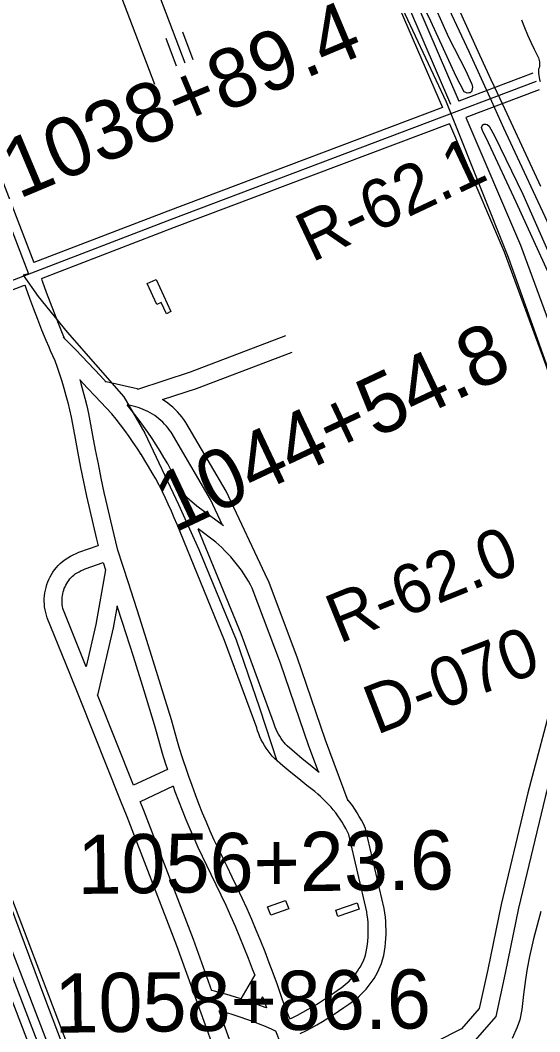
# Model space of a CAD drawing. Extents: x 3694830 to 3732949, y 415201 to 440970.
# Drawn here: x 3713476 to 3714353, y 430111 to 431821 of the extents above; entities that cross this region are included whole.
import ezdxf

# ---------------------------------------------------------------- set-up
doc = ezdxf.new("R2010")
doc.units = 0
for name, color, linetype in [('V-BLDG-OTLN', 7, 'Continuous'), ('V-LEVE-TOET', 7, 'Continuous'), ('V-RAIL-TRAK', 7, 'Continuous'), ('V-RIVR-EDGE', 7, 'Continuous'), ('V-RIVR-RANG-IDEN', 7, 'Continuous'), ('V-ROAD-CNTR', 7, 'Continuous'), ('V-SITE-OTLN', 7, 'Continuous'), ('V-SURV-IDEN', 7, 'Continuous'), ('V-TOPO-SHOR', 7, 'Continuous'), ('V-UTIL-LINE', 7, 'Continuous')]:
    doc.layers.add(name, color=color, linetype=linetype)

msp = doc.modelspace()

# ---------------------------------------------------------------- linework, layer by layer
at = {"layer": 'V-BLDG-OTLN'}
for points in [[(3713705.4, 431382.8), (3713730.1, 431328.2), (3713722.5, 431324.7), (3713713.9, 431343.8), (3713706.3, 431340.4), (3713690.2, 431375.9)], [(3713929.1, 430318.7), (3713898.7, 430307.8), (3713893.5, 430322), (3713923.9, 430333)], [(3714008.5, 430316.4), (3714044.5, 430328.8), (3714048.2, 430318.2), (3714012.2, 430305.8)]]:
    msp.add_lwpolyline(points, close=True, dxfattribs=at)
at = {"layer": 'V-LEVE-TOET'}
msp.add_lwpolyline([(3714322.3, 431821.4), (3714327.3, 431808.8), (3714332.5, 431796.4), (3714338, 431784), (3714343.8, 431771.8), (3714349.8, 431759.7), (3714350.8, 431757.4), (3714351.6, 431755.1), (3714352.2, 431752.7), (3714352.6, 431750.3), (3714352.8, 431747.8), (3714352.7, 431745.3), (3714352.4, 431742.9), (3714351.9, 431740.6), (3714351.1, 431738.3), (3714351.1, 431734.7), (3714351.2, 431731.1), (3714351.6, 431727.5), (3714352.1, 431724), (3714352.9, 431720.5), (3714353.9, 431717)], dxfattribs=at)
at = {"layer": 'V-RAIL-TRAK'}
for points in [[(3714377.3, 431455.9), (3714292.7, 431638.1), (3714272.1, 431683.4), (3714234.3, 431766.3), (3714136.7, 431976.1)], [(3714213.1, 431846.6), (3714232.1, 431804.6), (3714251.3, 431762.6), (3714270.6, 431720.8), (3714285.7, 431688.5), (3714290.1, 431678.9), (3714311.5, 431632.6), (3714332.9, 431586.4), (3714354.5, 431540.2)]]:
    msp.add_lwpolyline(points, dxfattribs=at)
at = {"layer": 'V-RIVR-EDGE'}
msp.add_spline([(3713043.4, 434433.5), (3713056.1, 434414.6), (3713056, 434406.9), (3713052.8, 434399.6), (3713047.1, 434392.8), (3713042.6, 434386.3), (3713043, 434370.1), (3713038.1, 434351.9), (3713036.1, 434343.4), (3713036.1, 434336.2), (3713040.9, 434332.1), (3713051.8, 434323.6), (3713062.7, 434316.7), (3713076.8, 434311.4), (3713086.9, 434311), (3713095.9, 434315.4), (3713106, 434317), (3713116.1, 434314.9), (3713133, 434306.4), (3713147.6, 434292.6), (3713164.1, 434271.6), (3713182.2, 434242.4), (3713202.7, 434208.8), (3713246.3, 434142), (3713270.8, 434100.2), (3713298.6, 434054.5), (3713309.1, 434030.2), (3713330.8, 433996.6), (3713345.7, 433970.3), (3713361.4, 433948), (3713375.5, 433928.5), (3713396.9, 433893.7), (3713411.8, 433870.6), (3713448, 433798.6), (3713459.3, 433773), (3713466.9, 433742.7), (3713472.4, 433712.4), (3713472.4, 433677.2), (3713468.6, 433633.5), (3713467.3, 433610.1), (3713470.5, 433584.6), (3713479.3, 433556.3), (3713491.8, 433535.6), (3713493.8, 433532.8), (3713502.7, 433532.3), (3713517.3, 433531.5), (3713528.2, 433525), (3713535.4, 433512), (3713539.4, 433497.9), (3713551.1, 433470.8), (3713571.6, 433428.2), (3713584.9, 433405.6), (3713600.6, 433378.8), (3713617.9, 433355.3), (3713630.8, 433341.2), (3713638.1, 433329.4), (3713667.9, 433288.1), (3713682.8, 433262.2), (3713698.9, 433235.9), (3713713.8, 433214), (3713743.7, 433173.5), (3713771.1, 433139), (3713793.6, 433108.7), (3713811, 433088), (3713825.9, 433064.9), (3713836.3, 433046.7), (3713854.9, 433019.5), (3713877.8, 432982.3), (3713890.7, 432968.1), (3713918.6, 432930.8), (3713947.6, 432900.4), (3713972.6, 432880.1), (3713994.4, 432862.7), (3714015.8, 432843.6), (3714024.7, 432838.8), (3714027.5, 432840.4), (3714031.5, 432836.7), (3714054.9, 432811.2), (3714069, 432794.6), (3714081.1, 432778.8), (3714084.8, 432767.9), (3714089.9, 432744), (3714090.7, 432729.4), (3714087.8, 432706.8), (3714085.8, 432697.9), (3714089, 432689.8), (3714097.1, 432677.2), (3714103.1, 432673.2), (3714116, 432662.2), (3714131, 432647.2), (3714139.4, 432637.1), (3714147.9, 432628.6), (3714162.4, 432618), (3714191.9, 432596.1), (3714208.8, 432584), (3714219.3, 432572.2), (3714227.4, 432556.8), (3714239, 432529.7), (3714247.9, 432505.4), (3714257.9, 432473), (3714259.5, 432454.4), (3714259.5, 432450.8), (3714261.9, 432441.5), (3714263.1, 432437.9), (3714269.1, 432435), (3714278.8, 432431.7), (3714288.1, 432423.2), (3714293.7, 432412.3), (3714294.5, 432400.6), (3714296.1, 432393.3), (3714303.4, 432380.3), (3714315.4, 432357.7), (3714336, 432318.8), (3714351.6, 432280.7), (3714367.3, 432251.2), (3714384.6, 432218.4), (3714402.8, 432189.6), (3714414.5, 432173), (3714421.7, 432161.7), (3714427.3, 432147.5), (3714436.2, 432122), (3714449, 432097.7), (3714461.5, 432075), (3714474.8, 432054.4), (3714484.1, 432043.5), (3714493.8, 432025.2), (3714503, 432004.2), (3714527.1, 431956.4), (3714539.2, 431931.7), (3714554.9, 431907), (3714564.2, 431888.8), (3714574.2, 431871.8), (3714580.3, 431861.2), (3714592, 431845), (3714599.2, 431833.7), (3714622.6, 431797.7), (3714644.3, 431762.8), (3714687.8, 431695.6), (3714698.7, 431677.8), (3714708.8, 431660.4), (3714715.6, 431642.6), (3714730.5, 431612.2), (3714746.2, 431585.1), (3714751.4, 431570.1), (3714753, 431546.2), (3714750.1, 431514.3), (3714744.7, 431483.2), (3714743.9, 431460.5), (3714745.5, 431446.4), (3714749.5, 431426.9), (3714757.9, 431405.9), (3714774, 431365.4), (3714788.4, 431333), (3714805.3, 431298.2), (3714821.1, 431275.9), (3714824.7, 431265), (3714825.5, 431258.1), (3714829.5, 431250.4), (3714839.2, 431239.9), (3714869, 431190.1), (3714891.5, 431156.1), (3714906, 431126.9), (3714921.7, 431094.1), (3714930.1, 431072.7), (3714947, 431017.6), (3714956.2, 430988.9), (3714967.5, 430965), (3714982.8, 430932.6), (3714994.8, 430902.3), (3715004.9, 430876.4), (3715018.9, 430830.2), (3715037.4, 430783.7), (3715052.7, 430739.6), (3715069.9, 430689.4), (3715079.1, 430658.2), (3715083.1, 430642.8), (3715090.4, 430620.2), (3715103.2, 430583), (3715113.3, 430554.2), (3715131.7, 430503.2), (3715143.4, 430471.7), (3715155, 430439.3), (3715170.3, 430412.1), (3715185.6, 430379.4), (3715223, 430298), (3715228.7, 430293.1), (3715236.3, 430293.9), (3715238.8, 430293.5), (3715239.9, 430259.1), (3715240.6, 430232.4)], degree=3, dxfattribs=at)
at = {"layer": 'V-ROAD-CNTR'}
for p, q in [((3713724.4, 430554.3), (3713667.2, 430527.6)), ((3713734.1, 430525.8), (3713678.4, 430499.7)), ((3713871.7, 430206.8), (3713848.4, 430166.6)), ((3713885, 430169.9), (3713877.3, 430156.6))]:
    msp.add_line(p, q, dxfattribs=at)
for points in [[(3712187.7, 434812), (3712378.4, 434311.6), (3712491.1, 434002.2), (3712695.5, 433484.7), (3712841.3, 433105.4), (3712968.7, 432744.7), (3713077.7, 432480.1), (3713176, 432215.2), (3713313.1, 431853), (3713489.9, 431392.1)], [(3713338.3, 432837.8), (3713485.4, 432494.6), (3713653, 432014.9), (3713753.8, 431748.7)], [(3712989.6, 432733.5), (3713091.7, 432485.5), (3713190.1, 432220.5), (3713327.1, 431858.4), (3713498.7, 431411)], [(3714045.7, 432073.5), (3714145.1, 431850.3), (3714216.7, 431684.1)], [(3714018.3, 432061.3), (3714117.6, 431838.2), (3714188.6, 431673.4)], [(3714032, 432067.4), (3714131.3, 431844.2), (3714202.6, 431678.8)], [(3713080.7, 431217.9), (3713205.6, 430879), (3713355, 430482.5), (3713521.3, 430050.4), (3713527.7, 430018.8), (3713523.6, 429996.3), (3713502.8, 429973.4), (3713473.1, 429960.2), (3713062, 429798.7), (3712667.2, 429651.4), (3712596.5, 429627.1), (3712567.9, 429622.4), (3712546.9, 429632.4), (3712526.3, 429653.6), (3712513, 429679.2), (3712351.2, 430095.7), (3712203.2, 430491.4), (3712064.8, 430847.7), (3711995.7, 431034.1), (3711802, 431547.5), (3711744.3, 431697.1), (3711680.7, 431856.3)], [(3713767.9, 431754), (3713750.1, 431800.7)], [(3713739.8, 431743.3), (3713722.1, 431790.1)], [(3714341.6, 431731.3), (3714216.7, 431684.1)], [(3714346.9, 431717.3), (3713730.4, 431484.2), (3713073.7, 431231.3), (3712789.2, 431121), (3712648.6, 431067.3), (3712619.2, 431072), (3712601, 431097.9), (3712464.1, 431444.1)], [(3714352.2, 431703.2), (3714228.5, 431656.5)], [(3714188.6, 431673.4), (3713725, 431498.2), (3713498.7, 431411)], [(3714228.5, 431656.5), (3714320.7, 431440.4), (3714391.6, 431247.7), (3714420.2, 431164.6), (3714433.8, 431084.2), (3714432.4, 430966.8), (3714429.9, 430831.2), (3714423.4, 430751.7), (3714406.6, 430675.6), (3714362.1, 430507.2), (3714317, 430319.6), (3714294.5, 430209.9), (3714278.7, 430136.4), (3714239.9, 430091.9), (3714189.3, 430066.1), (3714117.4, 430041.4), (3714032.3, 430008.5), (3713858.9, 429944.4), (3713140.2, 429658)], [(3714200.4, 431645.8), (3713735.7, 431470.2), (3713511.1, 431383.7)], [(3714200.4, 431645.8), (3714292.8, 431429.3), (3714363.3, 431237.6), (3714391, 431157.2), (3714403.8, 431081.9), (3714402.4, 430967.3), (3714399.9, 430832.7), (3714393.7, 430756.2), (3714377.5, 430682.7), (3714333, 430514.5), (3714287.7, 430326.1), (3714265.2, 430216.1), (3714251, 430150.3), (3714221, 430116), (3714177.5, 430093.7), (3714107.2, 430069.6), (3714021.7, 430036.5), (3713972, 430018.2)], [(3713489.9, 431392.1), (3713480.9, 431390), (3713505.9, 431354), (3713555, 431293.7), (3713650.6, 431184.2), (3713686.1, 431122.5), (3713743.2, 431002.3), (3713777.6, 430926), (3713840.2, 430773.5), (3713879.7, 430658.6), (3713908.9, 430568.6)], [(3713482.5, 431372.6), (3713094.7, 431223.3)], [(3713483.5, 431373.5), (3713485.2, 431368.6), (3713491.6, 431350.8), (3713498.1, 431333), (3713504.9, 431315.2), (3713511.9, 431297.6), (3713519.1, 431280.1), (3713523.9, 431268.7), (3713526.5, 431262.6), (3713533.9, 431245.8), (3713538, 431234.4), (3713542, 431222.5), (3713545.8, 431210.6), (3713549.4, 431198.6), (3713552.7, 431186.5), (3713555.9, 431174.4), (3713558.8, 431162.2), (3713561.5, 431150), (3713564, 431137.7), (3713568.3, 431113.5), (3713572.9, 431089.1), (3713577.7, 431064.8), (3713582.7, 431040.5), (3713587.9, 431016.2), (3713593.3, 430992), (3713598.9, 430967.8), (3713604.6, 430943.6), (3713607.4, 430932.2)], [(3713511.9, 431383.2), (3713513.5, 431378.5), (3713519.8, 431361), (3713526.2, 431343.5), (3713532.9, 431326.1), (3713539.7, 431308.8), (3713546.8, 431291.6), (3713550.7, 431282.5)], [(3713611.3, 431219.6), (3713590.5, 431241.6), (3713569.6, 431263.4), (3713548.5, 431285.1)], [(3713674.3, 431197.4), (3713763.3, 431226.7), (3713924.1, 431287.7)], [(3713716.1, 431179.6), (3713773.3, 431198.5), (3713934.8, 431259.6)], [(3713094.7, 431223.3), (3713219.6, 430884.2), (3713369, 430487.8), (3713535.7, 430054.6), (3713543, 430019), (3713537.6, 429989.4), (3713511.7, 429961), (3713478.9, 429946.4), (3713081.9, 429790.4)], [(3713621.1, 431209.2), (3713611.4, 431219.6)], [(3713576.2, 431213.5), (3713578.2, 431206.9), (3713581.7, 431194.3), (3713585, 431181.7), (3713588, 431169), (3713590.8, 431156.2), (3713593.4, 431143.4), (3713597.8, 431119), (3713602.4, 431094.8), (3713607.1, 431070.7), (3713612.1, 431046.6), (3713617.2, 431022.6), (3713622.5, 430998.6), (3713628.1, 430974.6), (3713633.8, 430950.7), (3713639.6, 430927.3), (3713649.2, 430897.7)], [(3713589.5, 431199), (3713576.4, 431212.8)], [(3713680, 431086.9), (3713673.3, 431097.2), (3713666.5, 431107.2), (3713659.5, 431117.2), (3713652.4, 431127), (3713645.1, 431136.6), (3713637.6, 431146.2), (3713630.2, 431155.3), (3713602.1, 431185.5), (3713589.5, 431199.1)], [(3713674.3, 431197.4), (3713673.4, 431197.6), (3713668.3, 431198.7), (3713620.9, 431209.4)], [(3713705.1, 431103.3), (3713698.3, 431113.8), (3713691.2, 431124.3), (3713683.9, 431134.6), (3713676.5, 431144.8), (3713668.9, 431154.9), (3713661, 431164.9), (3713656.4, 431170.6)], [(3713817.4, 430967.3), (3713797.1, 431010.8), (3713730.4, 431124.6), (3713728, 431127.9), (3713725.3, 431131.4), (3713722.5, 431134.8), (3713719.5, 431138.1), (3713716.4, 431141.2), (3713713.2, 431144.3), (3713709.8, 431147.1), (3713706.4, 431149.9), (3713702.8, 431152.4), (3713699.1, 431154.9), (3713695.3, 431157.1), (3713691.4, 431159.3), (3713687.5, 431161.2), (3713683.4, 431163), (3713679.3, 431164.6), (3713675.1, 431166), (3713670.9, 431167.3), (3713666.6, 431168.4), (3713661.9, 431169.4), (3713656.4, 431170.6)], [(3713893.9, 430874.7), (3713823.7, 431024.8), (3713755.6, 431140.8), (3713752.2, 431145.7), (3713748.8, 431150.2), (3713745.1, 431154.5), (3713741.3, 431158.7), (3713737.3, 431162.8), (3713733.2, 431166.6), (3713728.9, 431170.3), (3713724.4, 431173.8), (3713719.8, 431177.1), (3713716.2, 431179.5)], [(3713751, 431019.8), (3713748.2, 431025.8), (3713742.6, 431037.2), (3713736.9, 431048.4), (3713730.9, 431059.6), (3713724.8, 431070.7), (3713718.4, 431081.6), (3713711.9, 431092.4), (3713705.3, 431103.1)], [(3713931, 430132.5), (3713935.1, 430134.5), (3713944.2, 430139.1), (3713953.1, 430143.9), (3713962, 430148.9), (3713970.8, 430154), (3713979.5, 430159.3), (3713988, 430164.7), (3713996.5, 430170.4), (3714004.8, 430176.1), (3714013.4, 430182.3), (3714017.6, 430185.1), (3714021.1, 430187.7), (3714024.6, 430190.5), (3714028, 430193.3), (3714031.2, 430196.4), (3714034.3, 430199.5), (3714037.3, 430202.8), (3714040.1, 430206.2), (3714042.9, 430209.7), (3714045.4, 430213.3), (3714047.8, 430217), (3714050.1, 430220.8), (3714052.2, 430224.7), (3714054.2, 430228.6), (3714056, 430232.7), (3714057.6, 430236.8), (3714058.9, 430240.4), (3714060, 430245.8), (3714061.2, 430251.9), (3714062.1, 430258.1), (3714062.8, 430264.3), (3714063.2, 430270.5), (3714063.5, 430276.7), (3714063.6, 430282.9), (3714063.5, 430289.2), (3714063.1, 430295.4), (3714062.6, 430301.6), (3714061.8, 430307.8), (3714060.9, 430313.7), (3714030.7, 430444.4), (3714028.5, 430448.7), (3714025.6, 430454.3), (3714022.5, 430459.8), (3714019.3, 430465.2), (3714015.8, 430470.5), (3714012.2, 430475.6), (3714008.5, 430480.7), (3714004.1, 430486.2), (3714000.6, 430490.5), (3713996.4, 430495.2), (3713992.1, 430499.8), (3713987.6, 430504.3), (3713983, 430508.6), (3713978.3, 430512.7), (3713973.5, 430516.8), (3713959.9, 430527.3), (3713946.2, 430538.2), (3713932.7, 430549.3), (3713919.3, 430560.6), (3713905.4, 430572.5), (3713901.3, 430577), (3713897.8, 430581.2), (3713894.4, 430585.6), (3713891.2, 430590.1), (3713888.3, 430594.8), (3713885.5, 430599.6), (3713882.9, 430604.5), (3713880.6, 430609.5), (3713878.5, 430614.6), (3713876.6, 430619.8), (3713875.1, 430624.4), (3713820.8, 430772.5), (3713740.5, 430968.2), (3713735.9, 430979.6), (3713731.2, 430990.8), (3713725.7, 431003), (3713721.1, 431012.9), (3713715.8, 431023.8), (3713710.3, 431034.6), (3713704.6, 431045.3), (3713698.7, 431055.9), (3713692.6, 431066.4), (3713686.4, 431076.7), (3713679.8, 431087.1)], [(3713819.2, 430966), (3713774.2, 430999.5), (3713749, 431020.7)], [(3713979.5, 430550.1), (3713963.2, 430593.7), (3713915.3, 430734.1), (3713867.7, 430860.9), (3713864.6, 430866.5), (3713861, 430872.8), (3713857.2, 430878.9), (3713853.3, 430885), (3713849.2, 430890.9), (3713844.9, 430896.8), (3713840.5, 430902.5), (3713835.9, 430908.1), (3713831.2, 430913.6), (3713826.3, 430918.9), (3713821.3, 430924.1), (3713816.2, 430929.2), (3713810.9, 430934.1), (3713805.8, 430938.6), (3713776, 430960.8)], [(3713980.5, 430549.3), (3713978.5, 430550.9), (3713965.1, 430561.6), (3713951.8, 430572.4), (3713938.7, 430583.4), (3713926.4, 430594.1), (3713923.9, 430596.8), (3713921.2, 430600), (3713918.6, 430603.4), (3713916.2, 430606.8), (3713913.9, 430610.4), (3713911.8, 430614), (3713909.8, 430617.8), (3713908.1, 430621.6), (3713906.4, 430625.5), (3713905, 430629.4), (3713903.5, 430634.1), (3713848.8, 430783.3), (3713776.1, 430960.6)], [(3713816.1, 430045.4), (3713773.7, 430162.8), (3713740, 430256.3), (3713656.3, 430474.2), (3713645.3, 430501.7), (3713576.9, 430672.9), (3713559.5, 430716.5), (3713521.5, 430810.4), (3713520, 430815), (3713518.7, 430819.6), (3713517.8, 430824.3), (3713517, 430829), (3713516.6, 430833.7), (3713516.4, 430838.5), (3713516.4, 430843.3), (3713516.7, 430848), (3713517.3, 430852.7), (3713518.2, 430857.4), (3713519.3, 430862.1), (3713520.6, 430866.7), (3713522.2, 430871.2), (3713524.1, 430875.6), (3713526.1, 430879.8), (3713528.5, 430884), (3713531, 430888), (3713533.8, 430891.9), (3713536.8, 430895.7), (3713539.9, 430899.2), (3713543.3, 430902.6), (3713547.1, 430906), (3713551.7, 430909.4), (3713556.1, 430912.2), (3713560.6, 430914.9), (3713565.2, 430917.3), (3713570, 430919.5), (3713574.8, 430921.5), (3713607.3, 430932.9)], [(3713587.3, 430727.5), (3713587.3, 430727.6), (3713549.7, 430820.7), (3713548.7, 430823.6), (3713547.9, 430826.6), (3713547.3, 430829.7), (3713546.8, 430832.7), (3713546.5, 430835.8), (3713546.4, 430838.9), (3713546.4, 430842.1), (3713546.6, 430845.2), (3713547, 430848.3), (3713547.5, 430851.3), (3713548.3, 430854.4), (3713549.1, 430857.4), (3713550.2, 430860.3), (3713551.4, 430863.2), (3713552.8, 430866), (3713554.3, 430868.7), (3713555.9, 430871.3), (3713557.7, 430873.9), (3713559.7, 430876.3), (3713561.8, 430878.6), (3713564, 430880.8), (3713566, 430882.7), (3713568.7, 430884.7), (3713571.9, 430886.7), (3713575.1, 430888.6), (3713578.5, 430890.4), (3713581.9, 430892), (3713585.4, 430893.4), (3713615.6, 430904)], [(3713619.5, 430892), (3713603.3, 430799.4), (3713587, 430728.5)], [(3713615.6, 430904), (3713619.5, 430892)], [(3713649.2, 430897.7), (3713658.1, 430870.2), (3713676.5, 430812.5), (3713694.8, 430754.7), (3713712.8, 430696.8), (3713730.7, 430638.6), (3713735.1, 430622.3), (3713739.6, 430606.3), (3713744.4, 430590.4), (3713749.3, 430574.6), (3713757, 430551.2), (3713759.8, 430543.1), (3713765.3, 430527.5), (3713771.1, 430511.9), (3713777, 430496.5), (3713783.2, 430481.1), (3713789.6, 430465.8), (3713796.2, 430450.5), (3713802.9, 430435.4), (3713809.9, 430420.4), (3713817.1, 430405.4), (3713824.5, 430390.5), (3713833.2, 430372.8), (3713841.7, 430355), (3713850.1, 430337.1), (3713858.2, 430319.2), (3713866.1, 430301.1), (3713873.8, 430283), (3713881.3, 430264.7), (3713888.7, 430246.4), (3713895.8, 430228), (3713902.3, 430210.6), (3713909.4, 430191), (3713915.9, 430172.4), (3713922, 430154.3), (3713928.4, 430139.1), (3713931, 430132.6)], [(3714029.8, 430500.9), (3713991.5, 430603.8), (3713943.5, 430744.2), (3713895.1, 430873.4), (3713892.4, 430878.4)], [(3713639.2, 430830.6), (3713632.8, 430793.5), (3713606.5, 430679.7)], [(3713639.1, 430831), (3713648, 430803.4), (3713666.2, 430745.7), (3713684.2, 430687.9), (3713701.9, 430630.3), (3713706.2, 430614.3), (3713710.8, 430598), (3713715.6, 430581.7), (3713720.7, 430565.4), (3713724.4, 430554.2)], [(3713667.2, 430527.6), (3713606.2, 430680.3)], [(3713734, 430526), (3713737.1, 430517.2), (3713743, 430501.3), (3713749.1, 430485.5), (3713755.4, 430469.7), (3713762, 430454), (3713768.7, 430438.5), (3713775.6, 430423), (3713782.8, 430407.6), (3713790.1, 430392.3), (3713797.6, 430377.2), (3713806.2, 430359.7), (3713814.6, 430342.2), (3713822.8, 430324.6), (3713830.8, 430307), (3713838.6, 430289.2), (3713846.2, 430271.4), (3713853.5, 430253.5), (3713860.7, 430235.5), (3713867.7, 430217.4), (3713871.8, 430206.4)], [(3713799.4, 430180), (3713768.1, 430266.8), (3713684.2, 430485.1), (3713678.3, 430499.9)], [(3713948.5, 430107.7), (3713958, 430112.5), (3713967.5, 430117.6), (3713976.9, 430122.8), (3713986.2, 430128.2), (3713995.3, 430133.8), (3714004.4, 430139.6), (3714013.3, 430145.5), (3714022.2, 430151.6), (3714030.5, 430157.7), (3714034.7, 430160.5), (3714039.3, 430163.8), (3714043.7, 430167.3), (3714048, 430171), (3714052.1, 430174.8), (3714056.1, 430178.8), (3714059.9, 430183), (3714063.5, 430187.3), (3714066.9, 430191.8), (3714070.2, 430196.3), (3714073.3, 430201.1), (3714076.2, 430205.9), (3714078.9, 430210.8), (3714081.4, 430215.9), (3714083.7, 430221), (3714085.7, 430226.3), (3714087.8, 430232.2), (3714089.5, 430239.9), (3714090.8, 430247.1), (3714091.8, 430254.2), (3714092.6, 430261.4), (3714093.2, 430268.6), (3714093.5, 430275.8), (3714093.6, 430283.1), (3714093.4, 430290.3), (3714093.1, 430297.5), (3714092.4, 430304.7), (3714091.5, 430311.9), (3714090.4, 430319.4), (3714059.1, 430454.5), (3714055.3, 430462.3), (3714052, 430468.6), (3714048.4, 430474.9), (3714044.7, 430481.1), (3714040.8, 430487.1), (3714036.7, 430493.1), (3714032.4, 430498.9), (3714029.8, 430502.2)], [(3713346.5, 430462.8), (3713506.8, 430046.2), (3713512.4, 430018.7), (3713509.6, 430003.2), (3713493.8, 429985.9), (3713467.3, 429974), (3713056.7, 429812.7), (3712662.2, 429665.5), (3712592.9, 429641.7), (3712570.1, 429638), (3712555.8, 429644.8), (3712538.6, 429662.5), (3712526.7, 429685.4), (3712370, 430088.7)], [(3713848.9, 430166.4), (3713840.8, 430169), (3713828.5, 430172.7), (3713816.1, 430176.2), (3713803.7, 430179.4), (3713799.2, 430180.5)], [(3713891.4, 430151.1), (3713889.3, 430152), (3713877.8, 430156.4)], [(3713885, 430170), (3713887.5, 430162.7), (3713891.4, 430151.1)], [(3713906.9, 430112), (3713901.1, 430114.6), (3713889.8, 430119.5), (3713878.4, 430124.1), (3713866.9, 430128.5), (3713855.3, 430132.6), (3713850.4, 430134.3), (3713843.7, 430136.6), (3713831.9, 430140.4), (3713820.2, 430143.9), (3713811.5, 430146.3)], [(3713869.5, 429980.3), (3713844.4, 430055.2), (3713811.6, 430146.3)], [(3713906.5, 430113.1), (3713906.8, 430112.3), (3713908.9, 430106.8), (3713913, 430096.5), (3713918.9, 430080.9), (3713924.6, 430065.2), (3713930.1, 430049.3), (3713935.4, 430033.5), (3713940.6, 430017.5), (3713943.6, 430007.7)]]:
    msp.add_lwpolyline(points, dxfattribs=at)
at = {"layer": 'V-SITE-OTLN'}
msp.add_lwpolyline([(3714055.7, 431980.9), (3714194.9, 431682.7), (3714204.9, 431657.6), (3714300, 431420.1), (3714404.4, 431126.3)], dxfattribs=at)
at = {"layer": 'V-TOPO-SHOR'}
for points in [[(3714165.5, 431867.2), (3714199, 431792.1), (3714227.5, 431736.3), (3714238.3, 431712.5), (3714239.4, 431707.7), (3714238.7, 431704.7), (3714238.5, 431701.9), (3714237.8, 431700), (3714237.5, 431699.8), (3714235.4, 431698.2), (3714233.6, 431698), (3714230.6, 431697.8), (3714229.2, 431698), (3714225.3, 431699.8), (3714212.2, 431725.7), (3714169, 431819.2), (3714112.8, 431936.2)], [(3714369.9, 431388.8), (3714313.4, 431513.5), (3714266.4, 431613.6), (3714256.3, 431634.2), (3714254.9, 431639.7), (3714255.6, 431642.5), (3714257, 431643.9)], [(3714257, 431643.9), (3714258.8, 431645.2), (3714262.1, 431645.2), (3714264.4, 431644.8), (3714267.6, 431642), (3714276.8, 431625.6), (3714324.3, 431526.6), (3714404, 431346.5)], [(3714354.7, 430314.4), (3714342.5, 430267.8), (3714335.7, 430238.2), (3714331.8, 430217.9), (3714329.2, 430199.4), (3714325.6, 430173.8), (3714323, 430148.4), (3714319.7, 430130.9), (3714314.9, 430118.7), (3714306.7, 430099.7)]]:
    msp.add_lwpolyline(points, dxfattribs=at)
at = {"layer": 'V-UTIL-LINE'}
msp.add_line((3713703, 431712.4), (3713511.5, 432219.9), dxfattribs=at)
for points in [[(3713023.9, 431177.4), (3713022.5, 431179.5), (3713142.3, 431224.1), (3713157.4, 431188.8), (3713196, 431172.1), (3713303.8, 430889.7), (3713275.3, 430822.7), (3713462.6, 430332.7), (3713605.4, 429956.2)], [(3712643.3, 429597.1), (3712951.4, 429714), (3713000.5, 429732.5), (3712999.1, 429733.9), (3713049, 429753.1), (3713052.4, 429751.8), (3713109.9, 429775.8), (3713111.9, 429775.1), (3713395, 429884.2), (3713595.7, 429961.1), (3713517.5, 430168), (3713406.3, 430464.9), (3713295.8, 430752.2), (3713269, 430825.5), (3713297.6, 430889.7), (3713191.9, 431166.6), (3713150.4, 431184.6), (3713147.7, 431192.3), (3713142.2, 431210.9), (3713138.1, 431215.1), (3713023.9, 431172.6), (3713024.5, 431164.4)]]:
    msp.add_lwpolyline(points, dxfattribs=at)

# ---------------------------------------------------------------- texts
at = {"layer": 'V-RIVR-RANG-IDEN'}
for s, rotation, p in [('R-62.1', 25.2335, (3713967.9, 431410.7)), ('R-62.0', 22.0082, (3714014.4, 430766.3)), ('D-070', 21.1253, (3714077.2, 430612.3))]:
    msp.add_text(s, height=83, rotation=rotation, dxfattribs=at).set_placement(p)
at = {"layer": 'V-SURV-IDEN'}
for s, rotation, p in [('1038+89.4', 22.8139, (3713473.1, 431518.2)), ('1044+54.8', 25.2397, (3713735.7, 430953.4)), ('1056+23.6', 0.7136, (3713572.9, 430343.7)), ('1058+86.6', 0.6782, (3713534, 430109.1))]:
    msp.add_text(s, height=100, rotation=rotation, dxfattribs=at).set_placement(p)

doc.saveas('drawing.dxf')
